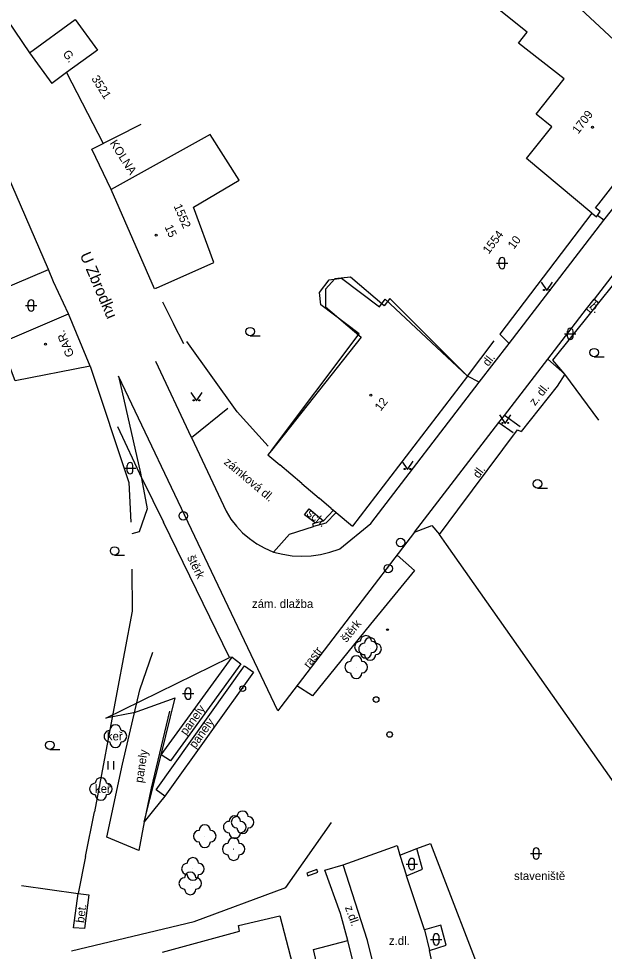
# Model space of a CAD drawing. Extents: x -584400 to -581602, y -1210894 to -1208793.
# Drawn here: x -582784 to -582732.3, y -1209795.7 to -1209713.3 of the extents above; entities that cross this region are included whole.
import ezdxf

# ---------------------------------------------------------------- set-up
doc = ezdxf.new("R2010")
doc.units = 0
for name, color, linetype in [('BUDOVY_MĚŘ', 7, 'Continuous'), ('BUDOVY_NEMĚŘ', 7, 'Continuous'), ('MAP_ZN_BP', 7, 'Continuous'), ('NÁZVY_ULIC_TOK_SMĚR', 7, 'Continuous'), ('OBVOD_PILÍŘE', 7, 'Continuous'), ('POMOC_POPIS', 7, 'Continuous'), ('ROZHRANÍ_PLOCH', 7, 'Continuous'), ('ZELEŇ', 7, 'Continuous'), ('ZN_BP', 7, 'Continuous'), ('ZN_BUDOV', 7, 'Continuous'), ('ZN_DOPLŇKOVÉ', 7, 'Continuous'), ('ZN_KULTUR', 7, 'Continuous'), ('Č_POPIS_EVID', 7, 'Continuous')]:
    doc.layers.add(name, color=color, linetype=linetype)

msp = doc.modelspace()

# ---------------------------------------------------------------- linework, layer by layer
at = {"layer": 'BUDOVY_MĚŘ'}
for points in [[(-582733.42, -1209730.44), (-582739.17, -1209725.62), (-582736.94, -1209722.81), (-582738.31, -1209721.7), (-582735.85, -1209718.59), (-582739.88, -1209715.42), (-582739.13, -1209714.46), (-582741.74, -1209712.37), (-582741.37, -1209711.89), (-582744.8, -1209709.32), (-582741.84, -1209705.48), (-582732.31, -1209714.34), (-582729.19, -1209717.24)], [(-582783.06, -1209716.29), (-582781.09, -1209718.99)], [(-582781.39, -1209735.41), (-582785.37, -1209726.17), (-582788.92, -1209717.89)], [(-582779.79, -1209718.03), (-582780.97, -1209718.9), (-582781.09, -1209718.99)], [(-582779.79, -1209718.03), (-582776.54, -1209724.28)], [(-582775.85, -1209728.35), (-582777.55, -1209724.79), (-582773.2, -1209722.59)], [(-582771.88, -1209737.06), (-582766.78, -1209734.82), (-582768.58, -1209729.93), (-582764.53, -1209727.53), (-582767.1, -1209723.51), (-582775.85, -1209728.35)], [(-582771.88, -1209737.06), (-582772.02, -1209737.12), (-582775.85, -1209728.35)], [(-582792.57, -1209729.35), (-582788.54, -1209738.46), (-582781.39, -1209735.41)], [(-582733.42, -1209730.44), (-582733.32, -1209730.51), (-582733.01, -1209730.76), (-582732.92, -1209730.64), (-582732.67, -1209730.3), (-582733.09, -1209729.99), (-582732.8, -1209729.63)], [(-582744.38, -1209744.85), (-582751.25, -1209738), (-582751.73, -1209738.64), (-582754.72, -1209736.11), (-582756.1, -1209736.26), (-582756.93, -1209737.17), (-582756.92, -1209738.73), (-582753.78, -1209741.39), (-582761.69, -1209751.41)], [(-582777.71, -1209743.96), (-582784.33, -1209745.27), (-582785.58, -1209741.9), (-582779.61, -1209739.33)], [(-582777.71, -1209743.96), (-582779.61, -1209739.33)], [(-582744.38, -1209744.85), (-582754.55, -1209758.1)], [(-582761.69, -1209751.41), (-582762, -1209751.81), (-582760.95, -1209752.69)], [(-582759, -1209754.33), (-582757.48, -1209755.62)], [(-582756.41, -1209756.53), (-582756.21, -1209756.7), (-582755.97, -1209756.9), (-582754.55, -1209758.1)], [(-582771.31, -1209795.75), (-582764.52, -1209793.88), (-582764.6, -1209793.39), (-582760.96, -1209792.52), (-582759.84, -1209796.83), (-582760.3, -1209796.95), (-582759.54, -1209799.97), (-582758.21, -1209806.85), (-582756.92, -1209813.61), (-582756.51, -1209820.6), (-582756.07, -1209827.49), (-582756.09, -1209834.53), (-582756.12, -1209841.5), (-582756.06, -1209848.49), (-582756.11, -1209855.51), (-582756.12, -1209862.5), (-582756.18, -1209865.63), (-582755.63, -1209865.65), (-582755.66, -1209870.16), (-582759.24, -1209870.18), (-582759.24, -1209869.7), (-582766.54, -1209869.64)]]:
    msp.add_lwpolyline(points, dxfattribs=at)
at = {"layer": 'BUDOVY_NEMĚŘ'}
for points in [[(-582783.06, -1209716.29), (-582779.03, -1209713.34), (-582777.06, -1209716.03), (-582779.79, -1209718.03)], [(-582761.69, -1209751.41), (-582753.96, -1209741.1), (-582757.32, -1209738.56), (-582757.46, -1209737.47), (-582756.59, -1209736.33), (-582755.5, -1209736.19), (-582752.16, -1209738.71), (-582751.65, -1209738.04), (-582744.38, -1209744.85)]]:
    msp.add_lwpolyline(points, dxfattribs=at)
at = {"layer": 'MAP_ZN_BP'}
for centre, radius in [((-582769.48, -1209757.191), 0.375), ((-582769.48, -1209757.191), 0.0005), ((-582750.29, -1209759.551), 0.375), ((-582750.29, -1209759.551), 0.0005), ((-582751.38, -1209761.851), 0.375), ((-582751.38, -1209761.851), 0.0005)]:
    msp.add_circle(centre, radius, dxfattribs=at)
at = {"layer": 'OBVOD_PILÍŘE'}
msp.add_lwpolyline([(-582758.56, -1209788.76), (-582758.47, -1209788.99), (-582757.6, -1209788.68), (-582757.68, -1209788.44), (-582758.56, -1209788.76)], dxfattribs=at)
at = {"layer": 'ROZHRANÍ_PLOCH'}
for points in [[(-582721.48, -1209722.83), (-582733.2, -1209738.06)], [(-582732.34, -1209731.07), (-582730.32, -1209728.51)], [(-582732.34, -1209731.07), (-582732.92, -1209730.64)], [(-582740.72, -1209741.97), (-582732.34, -1209731.07)], [(-582733.88, -1209738.89), (-582733.2, -1209738.06)], [(-582733.2, -1209738.06), (-582732.8, -1209738.36)], [(-582737.3, -1209743.36), (-582733.88, -1209738.89)], [(-582733.51, -1209739.26), (-582733.88, -1209738.89)], [(-582740.72, -1209741.97), (-582741.52, -1209741.14)], [(-582743.37, -1209745.39), (-582740.72, -1209741.97)], [(-582741.13, -1209748.31), (-582737.3, -1209743.36)], [(-582737.3, -1209743.36), (-582735.79, -1209744.67)], [(-582768.75, -1209750.26), (-582771.9, -1209743.55)], [(-582761.14, -1209774.42), (-582775.19, -1209744.84), (-582773.25, -1209753.42), (-582772.68, -1209756.56), (-582773.36, -1209758.6), (-582774.03, -1209758.79)], [(-582743.37, -1209745.39), (-582744.38, -1209744.85)], [(-582761.51, -1209760.39), (-582760.69, -1209760.59), (-582759.86, -1209760.71), (-582759.02, -1209760.75), (-582758.18, -1209760.71), (-582757.35, -1209760.6), (-582756.53, -1209760.4), (-582755.73, -1209760.13), (-582755.67, -1209760.1), (-582752.93, -1209757.86), (-582743.37, -1209745.39)], [(-582768.75, -1209750.26), (-582765.53, -1209747.69)], [(-582749.06, -1209758.62), (-582741.63, -1209748.94)], [(-582741.63, -1209748.94), (-582741.13, -1209748.31)], [(-582741.63, -1209748.94), (-582740.35, -1209749.84)], [(-582739.73, -1209749.33), (-582741.13, -1209748.31)], [(-582768.75, -1209750.26), (-582765.7, -1209756.79), (-582765.28, -1209757.47), (-582764.79, -1209758.1), (-582764.24, -1209758.68), (-582763.64, -1209759.2), (-582762.99, -1209759.66), (-582762.29, -1209760.05), (-582761.56, -1209760.37), (-582761.51, -1209760.39)], [(-582761.51, -1209760.39), (-582760.1, -1209758.81), (-582757.98, -1209758.12)], [(-582749.06, -1209758.62), (-582747.53, -1209758.05), (-582746.85, -1209758.83)], [(-582749.06, -1209758.62), (-582754.74, -1209766.05), (-582760.86, -1209774.06), (-582761.14, -1209774.42)], [(-582750.61, -1209760.66), (-582749.06, -1209762.01), (-582752.94, -1209766.77), (-582758.06, -1209773.08), (-582759.45, -1209772.22)], [(-582776.23, -1209785.59), (-582774.84, -1209779.12), (-582773.31, -1209772.55), (-582772.18, -1209769.24)], [(-582771.43, -1209778.31), (-582765.17, -1209769.68), (-582764.4, -1209770.27), (-582770.61, -1209778.85), (-582771.43, -1209778.31)], [(-582765.17, -1209769.68), (-582765.4, -1209769.72)], [(-582771.12, -1209781.96), (-582771.87, -1209781.4), (-582764.06, -1209770.44)], [(-582764.06, -1209770.44), (-582763.28, -1209771.01), (-582771.12, -1209781.96)], [(-582773.87, -1209774.6), (-582770.2, -1209773.27)], [(-582771.43, -1209778.31), (-582770.2, -1209773.27)], [(-582770.68, -1209774.45), (-582772.3, -1209781.26), (-582772.93, -1209784.22), (-582773.4, -1209786.77), (-582776.23, -1209785.59)], [(-582772.93, -1209784.22), (-582771.43, -1209778.31)], [(-582771.12, -1209781.96), (-582772.1, -1209783.19), (-582772.93, -1209784.22)], [(-582756, -1209804.09), (-582757.97, -1209795.5), (-582754.94, -1209794.71), (-582755.61, -1209792.33), (-582756.99, -1209788.49), (-582755.36, -1209788.03), (-582750.59, -1209786.33), (-582750.36, -1209787.18), (-582749.78, -1209789), (-582748.36, -1209788.41), (-582748.86, -1209786.58), (-582747.64, -1209786.15), (-582742.43, -1209799.69)], [(-582750.36, -1209787.18), (-582748.86, -1209786.58)], [(-582748.83, -1209880.2), (-582748.7, -1209860.49), (-582748.59, -1209832.51), (-582748.62, -1209824.14), (-582749.06, -1209817.76), (-582749.53, -1209812.98), (-582750.26, -1209807.69), (-582751.08, -1209803.46), (-582753.21, -1209794.72), (-582755.36, -1209788.03)], [(-582748.18, -1209793.76), (-582749.78, -1209789)], [(-582778.77, -1209790.55), (-582777.82, -1209790.69), (-582778.2, -1209793.66), (-582779.16, -1209793.58)], [(-582747.74, -1209795.59), (-582746.27, -1209795.13), (-582746.73, -1209793.36), (-582748.18, -1209793.76), (-582747.74, -1209795.59)], [(-582752.77, -1209803.46), (-582754.94, -1209794.71)], [(-582746.57, -1209800.61), (-582747.21, -1209798.05), (-582747.74, -1209795.59)]]:
    msp.add_lwpolyline(points, dxfattribs=at)
at = {"layer": 'ZELEŇ'}
msp.add_lwpolyline([(-582773.87, -1209774.6), (-582776.31, -1209775.08)], dxfattribs=at)
for centre in [(-582753.35, -1209768.77), (-582752.99, -1209768.95), (-582754.21, -1209770.56), (-582775.47, -1209776.66), (-582776.75, -1209781.32), (-582764.24, -1209784.27), (-582764.93, -1209784.69), (-582767.58, -1209785.49), (-582765.03, -1209786.63), (-582768.63, -1209788.39), (-582768.86, -1209789.67)]:
    msp.add_circle(centre, 0.0005, dxfattribs=at)
for centre, start, end in [((-582753.35, -1209768.27), 0, 179.99999), ((-582752.99, -1209768.45), 359.99998, 179.99998), ((-582753.85, -1209768.77), 89.99999, 269.99999), ((-582753.49, -1209768.95), 89.99998, 269.99998), ((-582752.85, -1209768.77), 270, 89.99999), ((-582752.49, -1209768.95), 269.99998, 89.99997), ((-582754.21, -1209770.06), 359.99998, 179.99998), ((-582753.35, -1209769.27), 179.99999, 359.99999), ((-582752.99, -1209769.45), 179.99998, 359.99997), ((-582754.71, -1209770.56), 89.99998, 269.99998), ((-582753.71, -1209770.56), 269.99998, 89.99997), ((-582754.21, -1209771.06), 179.99998, 359.99997), ((-582775.97, -1209776.66), 89.99998, 269.99998), ((-582775.47, -1209776.16), 359.99998, 179.99998), ((-582774.97, -1209776.66), 269.99998, 89.99997), ((-582775.47, -1209777.16), 179.99998, 359.99997), ((-582776.75, -1209780.82), 359.99998, 179.99998), ((-582777.25, -1209781.32), 89.99998, 269.99998), ((-582776.25, -1209781.32), 269.99998, 89.99997), ((-582776.75, -1209781.82), 179.99998, 359.99997), ((-582764.93, -1209784.19), 359.99998, 179.99998), ((-582764.24, -1209783.77), 360, 179.99999), ((-582767.58, -1209784.99), 0, 179.99999), ((-582765.43, -1209784.69), 89.99998, 269.99998), ((-582764.74, -1209784.27), 90, 269.99999), ((-582764.43, -1209784.69), 269.99998, 89.99997), ((-582763.74, -1209784.27), 270, 90), ((-582768.08, -1209785.49), 89.99999, 269.99999), ((-582767.08, -1209785.49), 270, 89.99999), ((-582764.93, -1209785.19), 179.99998, 359.99997), ((-582764.24, -1209784.77), 180, 360), ((-582767.58, -1209785.99), 179.99999, 359.99999), ((-582765.53, -1209786.63), 90, 269.99999), ((-582765.03, -1209786.13), 360, 179.99999), ((-582764.53, -1209786.63), 270, 90), ((-582768.63, -1209787.89), 0, 179.99999), ((-582765.03, -1209787.13), 180, 360), ((-582769.13, -1209788.39), 89.99999, 269.99999), ((-582768.86, -1209789.17), 0, 179.99999), ((-582768.13, -1209788.39), 270, 89.99999), ((-582769.36, -1209789.67), 89.99999, 269.99999), ((-582768.63, -1209788.89), 179.99999, 359.99999), ((-582768.36, -1209789.67), 270, 89.99999), ((-582768.86, -1209790.17), 179.99999, 359.99999)]:
    msp.add_arc(centre, 0.5, start, end, dxfattribs=at)
at = {"layer": 'ZN_BP'}
for centre, radius in [((-582751.45, -1209767.25), 0.075), ((-582764.23, -1209772.46), 0.25), ((-582764.23, -1209772.46), 0.0005), ((-582752.45, -1209773.42), 0.25), ((-582752.45, -1209773.42), 0.0005), ((-582751.26, -1209776.51), 0.25), ((-582751.26, -1209776.51), 0.0005)]:
    msp.add_circle(centre, radius, dxfattribs=at)
at = {"layer": 'ZN_BUDOV'}
for centre in [(-582733.36, -1209722.86), (-582771.88, -1209732.39), (-582781.64, -1209742.01), (-582752.91, -1209746.52)]:
    msp.add_circle(centre, 0.0875, dxfattribs=at)
at = {"layer": 'ZN_DOPLŇKOVÉ'}
for points in [[(-582785.02, -1209713.35), (-582783.06, -1209716.29)], [(-582732.8, -1209729.63), (-582731.34, -1209727.78)], [(-582733.42, -1209730.44), (-582741.52, -1209741.14)], [(-582780.94, -1209736.51), (-582781.39, -1209735.41)], [(-582779.61, -1209739.33), (-582780.94, -1209736.51)], [(-582732.8, -1209738.36), (-582731.46, -1209736.71), (-582730.77, -1209737.63)], [(-582771.3, -1209738.29), (-582770.33, -1209740.23)], [(-582733.51, -1209739.26), (-582732.8, -1209738.36)], [(-582732.78, -1209748.74), (-582735.79, -1209744.67), (-582736.86, -1209743.43), (-582733.51, -1209739.26)], [(-582769.42, -1209741.99), (-582770.33, -1209740.23)], [(-582764.71, -1209748.01), (-582769.17, -1209741.78)], [(-582744.38, -1209744.85), (-582742.02, -1209741.72)], [(-582777.71, -1209743.96), (-582774.28, -1209754.24), (-582774.1, -1209757.74)], [(-582735.79, -1209744.67), (-582736.48, -1209745.72)], [(-582736.48, -1209745.72), (-582739.65, -1209749.75)], [(-582761.97, -1209751.02), (-582764.71, -1209748.01)], [(-582773.1, -1209753.91), (-582775.27, -1209749.34)], [(-582745.24, -1209756.66), (-582739.98, -1209749.6), (-582739.65, -1209749.75)], [(-582759, -1209754.33), (-582760.95, -1209752.69)], [(-582773.1, -1209753.91), (-582771.21, -1209757.76)], [(-582756.41, -1209756.53), (-582757.48, -1209755.62)], [(-582757.84, -1209757.82), (-582758.78, -1209757.09), (-582758.35, -1209756.57), (-582757.1, -1209757.63)], [(-582755.97, -1209756.9), (-582756.88, -1209757.85), (-582757.98, -1209758.12), (-582758.04, -1209757.91), (-582757.84, -1209757.82), (-582757.1, -1209757.63), (-582756.21, -1209756.7)], [(-582746.85, -1209758.83), (-582745.24, -1209756.66)], [(-582776.31, -1209775.08), (-582765.4, -1209769.72), (-582771.21, -1209757.76)], [(-582711.35, -1209809.14), (-582728.07, -1209785.55), (-582746.24, -1209759.73), (-582746.85, -1209758.83)], [(-582774.02, -1209761.91), (-582774, -1209765.61), (-582775.35, -1209772.8), (-582777.32, -1209783.34)], [(-582778.12, -1209787.3), (-582777.32, -1209783.34)], [(-582779.34, -1209795.63), (-582768.53, -1209793.03), (-582760.42, -1209790.03), (-582756.4, -1209784.29)], [(-582778.12, -1209787.3), (-582778.77, -1209790.55)], [(-582783.77, -1209789.84), (-582778.77, -1209790.55)], [(-582779.16, -1209793.58), (-582778.77, -1209790.55)]]:
    msp.add_lwpolyline(points, dxfattribs=at)
at = {"layer": 'ZN_KULTUR'}
for p, q in [((-582741.84, -1209734.86), (-582740.84, -1209734.86)), ((-582741.59, -1209735.11), (-582741.59, -1209734.61)), ((-582741.09, -1209735.11), (-582741.09, -1209734.61)), ((-582783.16, -1209738.85), (-582783.16, -1209738.35)), ((-582782.66, -1209738.85), (-582782.66, -1209738.35)), ((-582783.41, -1209738.6), (-582782.41, -1209738.6)), ((-582735.56, -1209741.36), (-582735.56, -1209740.86)), ((-582735.06, -1209741.36), (-582735.06, -1209740.86)), ((-582763.57, -1209741.285), (-582762.695, -1209741.285)), ((-582735.81, -1209741.11), (-582734.81, -1209741.11)), ((-582733.21, -1209743.145), (-582732.335, -1209743.145)), ((-582774.68, -1209752.98), (-582773.68, -1209752.98)), ((-582774.43, -1209753.23), (-582774.43, -1209752.73)), ((-582773.93, -1209753.23), (-582773.93, -1209752.73)), ((-582738.2, -1209754.735), (-582737.325, -1209754.735)), ((-582775.54, -1209760.665), (-582774.665, -1209760.665)), ((-582769.55, -1209772.9), (-582768.55, -1209772.9)), ((-582769.3, -1209773.15), (-582769.3, -1209772.65)), ((-582768.8, -1209773.15), (-582768.8, -1209772.65)), ((-582781.26, -1209777.835), (-582780.385, -1209777.835)), ((-582776.12, -1209779.615), (-582776.12, -1209778.865)), ((-582775.62, -1209779.615), (-582775.62, -1209778.865)), ((-582738.82, -1209787.02), (-582737.82, -1209787.02)), ((-582738.57, -1209787.27), (-582738.57, -1209786.77)), ((-582738.07, -1209787.27), (-582738.07, -1209786.77)), ((-582749.56, -1209788.21), (-582749.56, -1209787.71)), ((-582749.06, -1209788.21), (-582749.06, -1209787.71)), ((-582749.81, -1209787.96), (-582748.81, -1209787.96)), ((-582747.39, -1209794.86), (-582747.39, -1209794.36)), ((-582746.89, -1209794.86), (-582746.89, -1209794.36)), ((-582747.64, -1209794.61), (-582746.64, -1209794.61))]:
    msp.add_line(p, q, dxfattribs=at)
for points in [[(-582737.88, -1209736.53), (-582737.38, -1209737.28), (-582736.88, -1209736.53)], [(-582768.81, -1209746.29), (-582768.31, -1209747.04), (-582767.81, -1209746.29)], [(-582741.55, -1209748.28), (-582741.05, -1209749.03), (-582740.55, -1209748.28)], [(-582750.18, -1209752.35), (-582749.68, -1209753.1), (-582749.18, -1209752.35)]]:
    msp.add_lwpolyline(points, dxfattribs=at)
for centre, radius in [((-582737.63, -1209737.23), 0.05), ((-582737.13, -1209737.23), 0.05), ((-582763.57, -1209740.91), 0.375), ((-582733.21, -1209742.77), 0.375), ((-582768.56, -1209746.99), 0.05), ((-582768.06, -1209746.99), 0.05), ((-582741.3, -1209748.98), 0.05), ((-582740.8, -1209748.98), 0.05), ((-582749.93, -1209753.05), 0.05), ((-582749.43, -1209753.05), 0.05), ((-582738.2, -1209754.36), 0.375), ((-582775.54, -1209760.29), 0.375), ((-582781.26, -1209777.46), 0.375)]:
    msp.add_circle(centre, radius, dxfattribs=at)
for centre, start, end in [((-582741.34, -1209734.61), 0, 179.99999), ((-582741.34, -1209735.11), 179.99999, 359.99999), ((-582782.91, -1209738.35), 0, 179.99999), ((-582782.91, -1209738.85), 179.99999, 359.99999), ((-582735.31, -1209740.86), 0, 179.99999), ((-582735.31, -1209741.36), 179.99999, 359.99999), ((-582774.18, -1209752.73), 0, 179.99999), ((-582774.18, -1209753.23), 179.99999, 359.99999), ((-582769.05, -1209772.65), 0, 179.99999), ((-582769.05, -1209773.15), 179.99999, 359.99999), ((-582738.32, -1209786.77), 0, 179.99999), ((-582749.31, -1209787.71), 0, 179.99999), ((-582738.32, -1209787.27), 179.99999, 359.99999), ((-582749.31, -1209788.21), 179.99999, 359.99999), ((-582747.14, -1209794.36), 0, 179.99999), ((-582747.14, -1209794.86), 179.99999, 359.99999)]:
    msp.add_arc(centre, 0.25, start, end, dxfattribs=at)

# ---------------------------------------------------------------- texts
at = {"layer": 'NÁZVY_ULIC_TOK_SMĚR'}
msp.add_text('U Zbrodku', height=1, rotation=293.22112, dxfattribs=at).set_placement((-582778.63, -1209734.14))
at = {"layer": 'POMOC_POPIS'}
for s, rotation, p in [('G.', 306.1726, (-582780.16, -1209716.37)), ('KOLNA', 302.50636, (-582776, -1209724.26)), ('b.', 314.99999, (-582733.68, -1209738.75)), ('GAR.', 112.31165, (-582779.09, -1209742.98)), ('dl.', 52.22957, (-582742.55, -1209744.04)), ('z. dl.', 51.81137, (-582738.43, -1209747.51)), ('zámková dl.', 319.93528, (-582765.95, -1209752.54)), ('dl.', 53.33922, (-582743.4, -1209753.93)), ('sch.', 322.16724, (-582758.65, -1209757.1)), ('štěrk', 295.90984, (-582769.16, -1209760.87)), ('štěrk', 50.87968, (-582755.08, -1209768.43)), ('rastr', 52.61855, (-582758.37, -1209770.71)), ('panely', 54.10389, (-582769.23, -1209776.63)), ('panely', 54.39805, (-582768.43, -1209777.8)), ('panely', 81.52313, (-582773.05, -1209780.82)), ('bet.', 82.70886, (-582778.24, -1209793.19)), ('z.dl.', 289.76716, (-582755.22, -1209791.78))]:
    msp.add_text(s, height=0.75, rotation=rotation, dxfattribs=at).set_placement(p)
for s, p in [('zám. dlažba', (-582763.41, -1209765.33)), ('staveniště', (-582740.28, -1209789.37)), ('z.dl.', (-582751.32, -1209795.1))]:
    msp.add_text(s, height=0.75, dxfattribs=at).set_placement(p)
at = {"layer": 'ZELEŇ'}
for p in [(-582776.22, -1209777.03), (-582777.27, -1209781.67)]:
    msp.add_text('keř', height=0.75, dxfattribs=at).set_placement(p)
at = {"layer": 'Č_POPIS_EVID'}
for s, rotation, p in [('3521', 302.31236, (-582777.62, -1209718.56)), ('1709', 52.78958, (-582734.61, -1209723.5)), ('1552', 293.25779, (-582770.34, -1209729.82)), ('15', 293.60265, (-582771.14, -1209731.65)), ('1554', 52.78958, (-582742.51, -1209734.11)), ('10', 52.7768, (-582740.3, -1209733.69)), ('12', 52.50207, (-582752.05, -1209747.99))]:
    msp.add_text(s, height=0.75, rotation=rotation, dxfattribs=at).set_placement(p)

doc.saveas('drawing.dxf')
